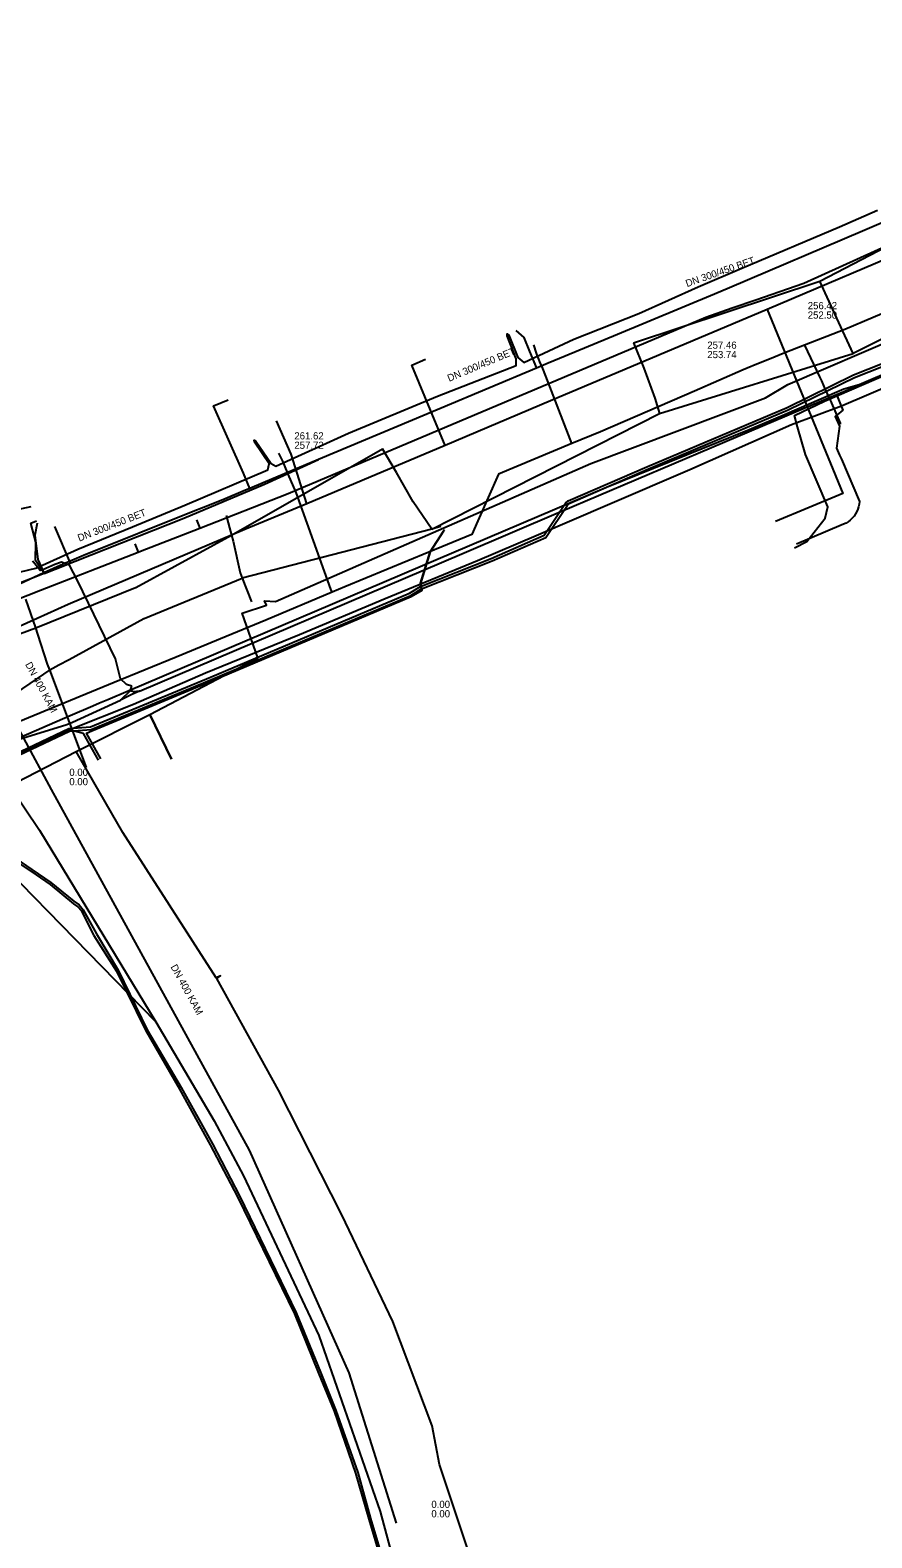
# Model space of a CAD drawing. Extents: x -600309 to -598967, y -1161267 to -1160292.
# Drawn here: x -599502.5 to -599408.6, y -1160614.5 to -1160446.3 of the extents above; entities that cross this region are included whole.
import ezdxf

# ---------------------------------------------------------------- set-up
doc = ezdxf.new("R2010")
doc.units = 0
for name, color, linetype in [('Vrstva 1', 7, 'Continuous'), ('Vrstva 12', 7, 'Continuous'), ('Vrstva 13', 7, 'Continuous'), ('Vrstva 16', 7, 'Continuous'), ('Vrstva 19', 7, 'Continuous'), ('Vrstva 4', 7, 'Continuous'), ('Vrstva 42', 7, 'Continuous'), ('Vrstva 44', 7, 'Continuous'), ('Vrstva 54', 7, 'Continuous'), ('Vrstva 55', 7, 'Continuous'), ('Vrstva 9', 7, 'Continuous')]:
    doc.layers.add(name, color=color, linetype=linetype)

msp = doc.modelspace()

# ---------------------------------------------------------------- linework, layer by layer
at = {"layer": 'Vrstva 1'}
msp.add_line((-599500.1, -1160531), (-599510.24, -1160512.25), dxfattribs=at)
msp.add_lwpolyline([(-599461.61, -1160612.88), (-599466.89, -1160596.08), (-599478.03, -1160571.25), (-599500.1, -1160531)], dxfattribs=at)
at = {"layer": 'Vrstva 12'}
for points in [[(-599378.37, -1160455.29), (-599393.49, -1160461.79), (-599403.04, -1160465.88), (-599405.1, -1160466.76), (-599407.79, -1160467.91), (-599409.63, -1160468.7), (-599424.46, -1160475.04), (-599426.14, -1160475.75), (-599436.94, -1160480.22)], [(-599379.52, -1160472.82), (-599409.99, -1160485.86)], [(-599409.39, -1160485.63), (-599402.43, -1160482.7), (-599380.05, -1160473.32)], [(-599448.29, -1160479.78), (-599447.39, -1160480.55), (-599446.78, -1160482.13), (-599446, -1160483.98)], [(-599436.94, -1160480.22), (-599442.8, -1160482.64), (-599444.68, -1160483.42), (-599446, -1160483.98)], [(-599446, -1160483.98), (-599456.64, -1160488.44), (-599470.3, -1160494.17)], [(-599411.69, -1160486.35), (-599413, -1160486.9), (-599413.08, -1160486.93), (-599418.05, -1160489.07), (-599422.26, -1160490.88), (-599438.19, -1160497.32), (-599491.54, -1160520.02), (-599493.82, -1160520.99)], [(-599490.3, -1160520.03), (-599454.31, -1160504.7), (-599443.28, -1160500), (-599418.06, -1160489.26), (-599412.53, -1160486.94)], [(-599412.53, -1160486.94), (-599412.14, -1160486.78), (-599409.39, -1160485.63)], [(-599412.53, -1160486.94), (-599412.15, -1160487.84)], [(-599409.99, -1160485.86), (-599411.69, -1160486.35)], [(-599477.98, -1160497.4), (-599478.69, -1160495.7), (-599482.04, -1160488.2), (-599480.39, -1160487.53)], [(-599412.15, -1160487.84), (-599411.81, -1160488.67), (-599412.66, -1160489.37), (-599412.18, -1160490.48), (-599412.51, -1160492.91), (-599412.17, -1160493.7)], [(-599412.17, -1160493.7), (-599411.97, -1160494.16)], [(-599497.46, -1160505.52), (-599485.34, -1160500.74), (-599476.33, -1160496.94), (-599470.3, -1160494.17)], [(-599470.3, -1160494.17), (-599476.5, -1160496.78), (-599477.98, -1160497.4)], [(-599411.97, -1160494.16), (-599409.95, -1160498.88), (-599409.98, -1160499.17), (-599410.04, -1160499.46), (-599410.13, -1160499.73), (-599410.24, -1160500), (-599410.39, -1160500.26), (-599410.56, -1160500.5), (-599410.75, -1160500.73), (-599410.97, -1160500.94), (-599411.2, -1160501.12), (-599411.45, -1160501.27), (-599411.72, -1160501.4), (-599412, -1160501.5), (-599416.97, -1160503.62)], [(-599477.98, -1160497.4), (-599478.45, -1160497.6), (-599481, -1160498.67), (-599483.14, -1160499.52)], [(-599483.14, -1160499.52), (-599484.31, -1160500), (-599496.52, -1160504.91)], [(-599501.86, -1160503.42), (-599502.42, -1160501.3), (-599501.98, -1160501.11), (-599501.8, -1160501.02)], [(-599501.9, -1160505.47), (-599501.86, -1160503.42)], [(-599502.12, -1160505.62), (-599502.18, -1160505.49)], [(-599491.16, -1160519.47), (-599491.75, -1160519.3), (-599492.4, -1160518.67), (-599492.96, -1160516.42), (-599497.21, -1160507.69), (-599498.1, -1160505.96), (-599499, -1160505.64), (-599499.74, -1160505.91), (-599501.06, -1160506.5), (-599501.39, -1160506.55), (-599502.12, -1160505.62)], [(-599500.95, -1160506.84), (-599501.9, -1160505.47)], [(-599496.52, -1160504.91), (-599496.8, -1160505.02), (-599498.81, -1160505.86), (-599500.95, -1160506.84)], [(-599498.02, -1160505.74), (-599497.46, -1160505.52)], [(-599500.95, -1160506.84), (-599505.87, -1160509.1), (-599507.76, -1160509.46), (-599520.2, -1160516.32), (-599520.4, -1160516.44)], [(-599500.94, -1160506.9), (-599502.9, -1160507.67), (-599504.35, -1160508.24), (-599504.81, -1160508.43)], [(-599500.94, -1160506.9), (-599498.67, -1160506)], [(-599498.67, -1160506), (-599498.02, -1160505.74)], [(-599491.34, -1160520), (-599492.41, -1160521.02)], [(-599491.13, -1160520.41), (-599492.41, -1160521.02)], [(-599491.34, -1160520), (-599491.16, -1160519.47)], [(-599490.97, -1160520.11), (-599491.34, -1160520)], [(-599490.3, -1160520.03), (-599491.13, -1160520.41)], [(-599490.3, -1160520.03), (-599490.97, -1160520.11)], [(-599555.31, -1160557.93), (-599547.64, -1160553.3), (-599537.01, -1160546.11), (-599536.74, -1160546.14), (-599536.46, -1160546.12), (-599536.19, -1160546.04), (-599535.94, -1160545.91), (-599535.73, -1160545.73), (-599535.56, -1160545.51), (-599535.43, -1160545.26), (-599535.36, -1160544.99), (-599509.65, -1160527.22), (-599498.39, -1160523.75), (-599497.78, -1160523.5), (-599492.41, -1160521.02)], [(-599495.48, -1160521.7), (-599498.04, -1160522.79), (-599508.41, -1160527.29), (-599510.69, -1160528.09)], [(-599494.74, -1160521.38), (-599495.48, -1160521.7)], [(-599493.82, -1160520.99), (-599494.74, -1160521.38)], [(-599510.69, -1160528.09), (-599510.19, -1160528.5), (-599507.09, -1160529.64), (-599504.8, -1160530.57), (-599501.44, -1160535.55), (-599488.47, -1160556.93)], [(-599488.47, -1160556.93), (-599514.06, -1160530.75), (-599515.63, -1160531.15)], [(-599488.47, -1160556.93), (-599481.97, -1160567.96), (-599478.7, -1160574.13), (-599470.28, -1160591.94), (-599463.45, -1160611.56), (-599461.45, -1160618.9), (-599461.36, -1160621.05), (-599462.67, -1160624.01), (-599463.36, -1160624.5), (-599464.91, -1160626.02), (-599466.44, -1160626.81), (-599467.21, -1160626.99)]]:
    msp.add_lwpolyline(points, dxfattribs=at)
at = {"layer": 'Vrstva 13'}
for points in [[(-599344.9, -1160446.27), (-599352.28, -1160448.93), (-599363.59, -1160453.27), (-599376.64, -1160458.69), (-599385.7, -1160462.59), (-599402.72, -1160470.02), (-599420.24, -1160477.46), (-599444.43, -1160487.62), (-599456.17, -1160492.61), (-599471.63, -1160499.12), (-599478.53, -1160502.01), (-599498.26, -1160510.35), (-599507.51, -1160514.53)], [(-599413.85, -1160487.69), (-599379.52, -1160472.82)], [(-599420.24, -1160477.46), (-599411.81, -1160497.96), (-599419.31, -1160501.11)], [(-599456.17, -1160492.61), (-599459.91, -1160483.67), (-599458.39, -1160482.98)], [(-599416.85, -1160490.53), (-599417.2, -1160489.28), (-599413.85, -1160487.69)], [(-599471.63, -1160499.12), (-599473.37, -1160493.58), (-599474.99, -1160489.87)], [(-599417.2, -1160504.03), (-599415.81, -1160503.32), (-599413.77, -1160500.73), (-599413.48, -1160499.46), (-599415.96, -1160493.61), (-599416.85, -1160490.53)], [(-599501.69, -1160501.27), (-599501.96, -1160502.63), (-599501.63, -1160505.35), (-599500.94, -1160506.9)], [(-599499.76, -1160501.64), (-599498.02, -1160505.74)]]:
    msp.add_lwpolyline(points, dxfattribs=at)
at = {"layer": 'Vrstva 16'}
msp.add_lwpolyline([(-599414.4, -1160484.96), (-599414.2, -1160485.41), (-599413.8, -1160486.29), (-599413.55, -1160486.84), (-599413.39, -1160487.17), (-599413.11, -1160487.79), (-599413.06, -1160487.9), (-599412.12, -1160490.14), (-599412, -1160490.12)], dxfattribs=at)
at = {"layer": 'Vrstva 19'}
for points in [[(-599405.27, -1160476.98), (-599411.57, -1160479.68), (-599416.08, -1160481.41), (-599418.29, -1160482.29), (-599419.99, -1160482.99), (-599421.41, -1160483.56), (-599422.48, -1160483.99), (-599422.91, -1160484.16), (-599428.35, -1160486.57), (-599438.84, -1160491.08), (-599442.03, -1160492.4), (-599450.24, -1160495.8), (-599452.53, -1160501.01), (-599453.2, -1160502.54), (-599457.99, -1160504.52), (-599467.37, -1160508.4), (-599468.8, -1160509), (-599476.21, -1160512.11), (-599480.62, -1160513.93), (-599486.2, -1160516.23), (-599493.13, -1160519.08), (-599496.26, -1160520.38), (-599497.98, -1160521.09), (-599511.89, -1160526.79)], [(-599442.03, -1160492.4), (-599442.23, -1160491.93), (-599444.93, -1160484.87), (-599445.29, -1160484.02), (-599445.43, -1160483.7), (-599445.6, -1160483.28), (-599445.72, -1160483), (-599445.86, -1160482.66), (-599445.98, -1160482.33), (-599446.27, -1160481.4)], [(-599416.08, -1160481.41), (-599414.4, -1160484.96)], [(-599468.8, -1160509), (-599468.94, -1160508.65), (-599472.79, -1160497.88), (-599473.43, -1160496.41), (-599473.72, -1160495.74), (-599473.84, -1160495.45), (-599473.95, -1160495.18), (-599474.18, -1160494.64), (-599474.31, -1160494.35), (-599474.73, -1160493.46)]]:
    msp.add_lwpolyline(points, dxfattribs=at)
at = {"layer": 'Vrstva 42'}
for points in [[(-599506.25, -1160507.35), (-599501.84, -1160506.32), (-599497.17, -1160504.2), (-599491.08, -1160501.68), (-599485.24, -1160499.28), (-599475.98, -1160495.34), (-599475.83, -1160494.67), (-599477.47, -1160492.23), (-599477.5, -1160492.01), (-599477.31, -1160492.12), (-599475.61, -1160494.64), (-599475.07, -1160494.93), (-599466.97, -1160491.23), (-599457.03, -1160487.13), (-599448.26, -1160483.69), (-599448.24, -1160482.94), (-599449.27, -1160480.39), (-599449.25, -1160480.17), (-599449.08, -1160480.32), (-599448.07, -1160482.81), (-599447.39, -1160483.35), (-599441.84, -1160480.77), (-599434.58, -1160477.9), (-599427.94, -1160474.92), (-599423.08, -1160472.84), (-599412.17, -1160468.23), (-599407.92, -1160466.37)], [(-599517.58, -1160529.98), (-599517.29, -1160530.23), (-599513.25, -1160528.06), (-599510.71, -1160527.74), (-599506.67, -1160528.23), (-599498.18, -1160524.18), (-599495.77, -1160524.02), (-599482.38, -1160518.46), (-599460.17, -1160509.08), (-599458.94, -1160508.36), (-599451.05, -1160505.22), (-599445.13, -1160502.64), (-599442.76, -1160499.07), (-599442.44, -1160498.8), (-599433.69, -1160494.99), (-599418.03, -1160488.37), (-599410.63, -1160484.74), (-599406.02, -1160482.91)], [(-599517.58, -1160529.98), (-599517.29, -1160530.23), (-599513.25, -1160528.06), (-599510.71, -1160527.74), (-599506.67, -1160528.23), (-599498.18, -1160524.18), (-599495.77, -1160524.02), (-599482.38, -1160518.46), (-599460.17, -1160509.08), (-599458.94, -1160508.36), (-599451.05, -1160505.22), (-599445.13, -1160502.64), (-599442.76, -1160499.07), (-599442.44, -1160498.8), (-599433.69, -1160494.99), (-599418.03, -1160488.37), (-599410.63, -1160484.74), (-599406.02, -1160482.91)], [(-599456.25, -1160502.02), (-599456.35, -1160502.18), (-599457.85, -1160504.47), (-599458.93, -1160508.03), (-599458.81, -1160508.63), (-599450.93, -1160505.5), (-599444.93, -1160502.88), (-599442.54, -1160499.27), (-599442.28, -1160499.06), (-599433.57, -1160495.27), (-599417.91, -1160488.64), (-599410.51, -1160485.02), (-599405.9, -1160483.19)], [(-599456.25, -1160502.02), (-599456.35, -1160502.18), (-599457.85, -1160504.47), (-599458.92, -1160507.99), (-599458.81, -1160508.63), (-599450.93, -1160505.5), (-599444.93, -1160502.88), (-599442.54, -1160499.27), (-599442.28, -1160499.06), (-599433.57, -1160495.27), (-599417.91, -1160488.64), (-599410.51, -1160485.02), (-599405.9, -1160483.19)], [(-599502.42, -1160499.48), (-599506.26, -1160500.28)], [(-599506.61, -1160528.53), (-599498.1, -1160524.48), (-599495.7, -1160524.32), (-599482.26, -1160518.74), (-599460.03, -1160509.34), (-599458.81, -1160508.63), (-599458.92, -1160507.99), (-599457.85, -1160504.47), (-599456.35, -1160502.18)], [(-599506.61, -1160528.53), (-599498.1, -1160524.48), (-599495.7, -1160524.32), (-599482.26, -1160518.74), (-599460.03, -1160509.34), (-599458.81, -1160508.63), (-599458.92, -1160507.99), (-599457.85, -1160504.47), (-599456.35, -1160502.18)], [(-599494.61, -1160527.6), (-599496.21, -1160524.71), (-599495.61, -1160524.45), (-599482.2, -1160518.88), (-599459.96, -1160509.48), (-599458.76, -1160508.78), (-599458.92, -1160507.99), (-599457.85, -1160504.47), (-599456.35, -1160502.18)], [(-599456.67, -1160501.67), (-599457.65, -1160501.96)], [(-599498.14, -1160524.33), (-599506.64, -1160528.38), (-599507.8, -1160528.24), (-599510.71, -1160527.89), (-599513.2, -1160528.21), (-599517.22, -1160530.36), (-599517.58, -1160529.98)], [(-599494.87, -1160527.74), (-599496.52, -1160524.77), (-599498.14, -1160524.33)]]:
    msp.add_lwpolyline(points, dxfattribs=at)
at = {"layer": 'Vrstva 44'}
for points in [[(-599510.61, -1160534.09), (-599511.75, -1160533.43), (-599512.31, -1160532.75), (-599512.52, -1160531.8), (-599506.73, -1160528.44), (-599498.05, -1160524.3), (-599490.95, -1160521.48), (-599482.94, -1160517.97), (-599472.45, -1160513.7), (-599462.86, -1160509.7), (-599452.58, -1160505.46), (-599446.03, -1160502.68), (-599437.8, -1160499.11), (-599428.89, -1160495.31), (-599417.52, -1160490.29), (-599411.94, -1160488.21), (-599405.84, -1160485.59)], [(-599510.7, -1160534.27), (-599509.83, -1160534.73), (-599506.2, -1160537.61), (-599502.41, -1160540.12), (-599500.26, -1160541.61), (-599497.66, -1160543.76), (-599497.17, -1160544.11), (-599496.79, -1160544.51), (-599495.4, -1160547.28), (-599492.84, -1160551.29), (-599489.57, -1160557.93), (-599485.84, -1160564.43), (-599482.39, -1160570.67), (-599479.35, -1160576.44), (-599472.98, -1160589.51), (-599470.33, -1160596.14), (-599468.55, -1160600.37), (-599466.17, -1160607.3), (-599464.7, -1160612.42), (-599463.4, -1160616.83)], [(-599510.61, -1160534.09), (-599509.74, -1160534.55), (-599506.02, -1160537.41), (-599502.3, -1160539.95), (-599500.19, -1160541.37), (-599497.62, -1160543.48), (-599497.02, -1160543.88), (-599496.57, -1160544.44), (-599495.08, -1160547.12), (-599492.66, -1160551.17), (-599489.42, -1160557.83), (-599485.65, -1160564.26), (-599482.13, -1160570.54), (-599479.13, -1160576.36), (-599472.79, -1160589.4), (-599470.1, -1160596.01), (-599468.39, -1160600.29), (-599465.91, -1160607.21), (-599464.51, -1160612.36), (-599463.22, -1160616.72)]]:
    msp.add_lwpolyline(points, dxfattribs=at)
at = {"layer": 'Vrstva 54'}
for points in [[(-599414.38, -1160474.27), (-599392.07, -1160462.66)], [(-599389.08, -1160471.55), (-599410.66, -1160482.37)], [(-599435.15, -1160481.15), (-599414.38, -1160474.27)], [(-599413.77, -1160475.59), (-599414.38, -1160474.27)], [(-599412.26, -1160478.88), (-599413.77, -1160475.59)], [(-599410.66, -1160482.37), (-599412.26, -1160478.88)], [(-599435.15, -1160481.15), (-599434, -1160483.98)], [(-599432.26, -1160489.06), (-599410.66, -1160482.37)], [(-599434, -1160483.98), (-599432.8, -1160487.35)], [(-599432.8, -1160487.35), (-599432.26, -1160489.06)], [(-599457.65, -1160501.96), (-599432.26, -1160489.06)], [(-599480.01, -1160502.62), (-599463.17, -1160493)], [(-599461.61, -1160495.63), (-599463.17, -1160493)], [(-599459.75, -1160498.89), (-599461.61, -1160495.63)], [(-599457.65, -1160501.96), (-599459.75, -1160498.89)], [(-599480.62, -1160500.43), (-599480.01, -1160502.62)], [(-599457.65, -1160501.96), (-599478.82, -1160507.41)], [(-599490.7, -1160508.46), (-599481.99, -1160503.7)], [(-599481.99, -1160503.7), (-599480.01, -1160502.62)], [(-599480.01, -1160502.62), (-599479.82, -1160503.28)], [(-599480.01, -1160502.62), (-599480.01, -1160502.62)], [(-599479.82, -1160503.28), (-599479.04, -1160506.84)], [(-599479.04, -1160506.84), (-599478.82, -1160507.41)], [(-599501.86, -1160512.97), (-599490.72, -1160508.47)], [(-599490.72, -1160508.47), (-599490.7, -1160508.46)], [(-599489.77, -1160511.92), (-599478.82, -1160507.41)], [(-599478.82, -1160507.41), (-599477.79, -1160510.08)], [(-599478.82, -1160507.41), (-599478.82, -1160507.41)], [(-599501.86, -1160512.97), (-599502.98, -1160509.75)], [(-599498.14, -1160516.48), (-599489.79, -1160511.93)], [(-599489.79, -1160511.93), (-599489.77, -1160511.92)], [(-599525.04, -1160521.51), (-599501.86, -1160512.97)], [(-599501.86, -1160512.97), (-599501.86, -1160512.97)], [(-599501.62, -1160513.66), (-599501.86, -1160512.97)], [(-599500.54, -1160517.02), (-599501.62, -1160513.66)], [(-599500.3, -1160517.66), (-599500.54, -1160517.02)], [(-599500.3, -1160517.66), (-599499.28, -1160517.1)], [(-599499.28, -1160517.1), (-599498.14, -1160516.48)], [(-599500.3, -1160517.66), (-599519.11, -1160530.47)], [(-599496.21, -1160528.55), (-599500.3, -1160517.66)], [(-599500.3, -1160517.66), (-599500.3, -1160517.66)]]:
    msp.add_lwpolyline(points, dxfattribs=at)
at = {"layer": 'Vrstva 55'}
for points in [[(-599486.71, -1160527.61), (-599489.12, -1160522.63), (-599477.09, -1160516.31), (-599478.82, -1160511.33), (-599476.11, -1160510.45), (-599476.33, -1160509.96), (-599475.13, -1160510.03), (-599439.94, -1160494.64), (-599420.45, -1160487.31), (-599417.93, -1160485.82), (-599393.01, -1160475.11)], [(-599683.03, -1160601.17), (-599683.18, -1160599.83), (-599651.44, -1160592.06), (-599650.77, -1160593.12), (-599650.29, -1160591.81), (-599622.16, -1160585.67), (-599620.81, -1160585.45), (-599610.1, -1160582.19), (-599608.78, -1160582.26), (-599596.47, -1160577.71), (-599585.17, -1160571.6), (-599585.4, -1160570.82), (-599584.25, -1160571.09), (-599549.91, -1160551.54), (-599516.86, -1160529.28), (-599512.86, -1160534.75), (-599497.37, -1160526.78), (-599489.12, -1160522.63), (-599486.71, -1160527.61)], [(-599453.7, -1160615.69), (-599456.8, -1160606.31), (-599457.64, -1160602.01), (-599462.03, -1160590.38), (-599467.7, -1160578.45), (-599474.79, -1160564.57), (-599481.65, -1160552.11), (-599481.26, -1160551.81), (-599481.75, -1160552.03), (-599492.15, -1160535.81), (-599497.37, -1160526.78), (-599489.12, -1160522.63), (-599486.71, -1160527.61)]]:
    msp.add_lwpolyline(points, dxfattribs=at)
at = {"layer": 'Vrstva 9'}
for p, q in [((-599473.7, -1160497.98), (-599427.1, -1160478.31)), ((-599483.92, -1160500.9), (-599483.55, -1160501.83)), ((-599490.81, -1160503.59), (-599490.45, -1160504.52))]:
    msp.add_line(p, q, dxfattribs=at)
for points in [[(-599416.17, -1160474.49), (-599396.05, -1160465.41), (-599395.86, -1160465.32), (-599380.86, -1160458.55)], [(-599427.1, -1160478.31), (-599424.14, -1160477.27), (-599421.53, -1160476.36), (-599416.17, -1160474.49)], [(-599510.24, -1160512.25), (-599501.35, -1160508.78), (-599490.45, -1160504.52), (-599490.19, -1160504.42), (-599483.55, -1160501.83), (-599473.7, -1160497.98)]]:
    msp.add_lwpolyline(points, dxfattribs=at)

# ---------------------------------------------------------------- texts
at = {"layer": 'Vrstva 12'}
for rotation, p in [(19.2514, (-599429.19, -1160474.95)), (22.861, (-599455.73, -1160485.52)), (21.314, (-599497.01, -1160503.35))]:
    msp.add_text('DN 300/450 BET', height=0.8, rotation=rotation, dxfattribs=at).set_placement(p)
for s, p in [('256.42', (-599415.72, -1160477.41)), ('252.50', (-599415.72, -1160478.46)), ('257.46', (-599426.93, -1160481.82)), ('253.74', (-599426.93, -1160482.87)), ('261.62', (-599473.01, -1160491.94)), ('257.72', (-599473.01, -1160492.99))]:
    msp.add_text(s, height=0.8, dxfattribs=at).set_placement(p)
at = {"layer": 'Vrstva 4'}
for rotation, p in [(298.4045, (-599503.07, -1160517.04)), (298.7385, (-599486.85, -1160550.79))]:
    msp.add_text('DN 400 KAM', height=0.8, rotation=rotation, dxfattribs=at).set_placement(p)
for p in [(-599498.12, -1160529.48), (-599498.12, -1160530.53), (-599457.72, -1160611.17), (-599457.72, -1160612.22)]:
    msp.add_text('0.00', height=0.8, dxfattribs=at).set_placement(p)

doc.saveas('drawing.dxf')
